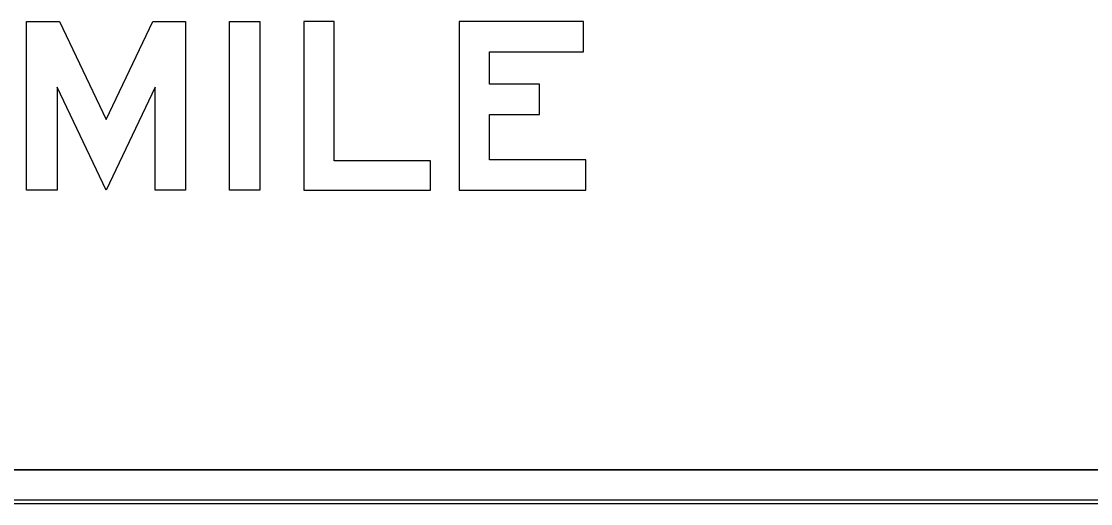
# Model space of a CAD drawing. Extents: x 2149961 to 2150220, y 145114 to 145240.
# Drawn here: x 2150096.51 to 2150101.79, y 145146.3 to 145148.68 of the extents above; entities that cross this region are included whole.
import ezdxf

# ---------------------------------------------------------------- set-up
doc = ezdxf.new("R2010")
doc.units = 0
for name, color, linetype in [('GSBWFILL', 7, 'Continuous'), ('GSCOLORFILL', 7, 'Continuous'), ('GSOUTLINE', 7, 'Continuous')]:
    doc.layers.add(name, color=color, linetype=linetype)

msp = doc.modelspace()

# ---------------------------------------------------------------- linework, layer by layer
at = {"layer": 'GSBWFILL'}
for p, q in [((2150104.7786, 145146.4664), (2150091.2803, 145146.4664)), ((2150091.2803, 145146.2997), (2150104.7786, 145146.2997))]:
    msp.add_line(p, q, dxfattribs=at)
for points in [[(2150096.9318, 145148.195), (2150097.1619, 145148.679), (2150097.3234, 145148.679), (2150097.3234, 145147.8456), (2150097.1734, 145147.8456), (2150097.1734, 145148.354), (2150096.9318, 145147.8456), (2150096.6901, 145148.354), (2150096.6901, 145147.8456), (2150096.5401, 145147.8456), (2150096.5401, 145148.679), (2150096.7017, 145148.679)], [(2150097.5401, 145147.8456), (2150097.5401, 145148.679), (2150097.6901, 145148.679), (2150097.6901, 145147.8456)], [(2150098.5318, 145147.8456), (2150098.5318, 145147.9915), (2150098.0568, 145147.9915), (2150098.0568, 145148.679), (2150097.9068, 145148.679), (2150097.9068, 145147.8456)], [(2150099.2984, 145147.9956), (2150098.8234, 145147.9956), (2150098.8234, 145148.2198), (2150099.0693, 145148.2198), (2150099.0693, 145148.3698), (2150098.8234, 145148.3698), (2150098.8234, 145148.529), (2150099.2859, 145148.529), (2150099.2859, 145148.679), (2150098.6734, 145148.679), (2150098.6734, 145147.8456), (2150099.2984, 145147.8456)]]:
    msp.add_lwpolyline(points, close=True, dxfattribs=at)
at = {"layer": 'GSCOLORFILL'}
for p, q in [((2150104.7786, 145146.4664), (2150091.2803, 145146.4664)), ((2150104.7786, 145146.3164), (2150091.2788, 145146.3164)), ((2150091.2786, 145146.2997), (2150104.7786, 145146.2997)), ((2150091.2788, 145146.2997), (2150104.7786, 145146.2997)), ((2150091.2803, 145146.2997), (2150104.7786, 145146.2997))]:
    msp.add_line(p, q, dxfattribs=at)
for points in [[(2150096.9318, 145148.195), (2150097.1619, 145148.679), (2150097.3234, 145148.679), (2150097.3234, 145147.8456), (2150097.1734, 145147.8456), (2150097.1734, 145148.354), (2150096.9318, 145147.8456), (2150096.6901, 145148.354), (2150096.6901, 145147.8456), (2150096.5401, 145147.8456), (2150096.5401, 145148.679), (2150096.7017, 145148.679)], [(2150097.5401, 145147.8456), (2150097.5401, 145148.679), (2150097.6901, 145148.679), (2150097.6901, 145147.8456)], [(2150098.5318, 145147.8456), (2150098.5318, 145147.9915), (2150098.0568, 145147.9915), (2150098.0568, 145148.679), (2150097.9068, 145148.679), (2150097.9068, 145147.8456)], [(2150099.2984, 145147.9956), (2150098.8234, 145147.9956), (2150098.8234, 145148.2198), (2150099.0693, 145148.2198), (2150099.0693, 145148.3698), (2150098.8234, 145148.3698), (2150098.8234, 145148.529), (2150099.2859, 145148.529), (2150099.2859, 145148.679), (2150098.6734, 145148.679), (2150098.6734, 145147.8456), (2150099.2984, 145147.8456)]]:
    msp.add_lwpolyline(points, close=True, dxfattribs=at)
at = {"layer": 'GSOUTLINE'}
for p, q in [((2150091.2786, 145146.4664), (2150104.7786, 145146.4664)), ((2150091.2786, 145146.2997), (2150104.7786, 145146.2997))]:
    msp.add_line(p, q, dxfattribs=at)
for points in [[(2150096.9318, 145148.195), (2150097.1619, 145148.679), (2150097.3234, 145148.679), (2150097.3234, 145147.8456), (2150097.1734, 145147.8456), (2150097.1734, 145148.354), (2150096.9318, 145147.8456), (2150096.6901, 145148.354), (2150096.6901, 145147.8456), (2150096.5401, 145147.8456), (2150096.5401, 145148.679), (2150096.7017, 145148.679)], [(2150097.5401, 145147.8456), (2150097.5401, 145148.679), (2150097.6901, 145148.679), (2150097.6901, 145147.8456)], [(2150098.5318, 145147.8456), (2150098.5318, 145147.9915), (2150098.0568, 145147.9915), (2150098.0568, 145148.679), (2150097.9068, 145148.679), (2150097.9068, 145147.8456)], [(2150099.2984, 145147.9956), (2150098.8234, 145147.9956), (2150098.8234, 145148.2198), (2150099.0693, 145148.2198), (2150099.0693, 145148.3698), (2150098.8234, 145148.3698), (2150098.8234, 145148.529), (2150099.2859, 145148.529), (2150099.2859, 145148.679), (2150098.6734, 145148.679), (2150098.6734, 145147.8456), (2150099.2984, 145147.8456)]]:
    msp.add_lwpolyline(points, close=True, dxfattribs=at)

doc.saveas('drawing.dxf')
